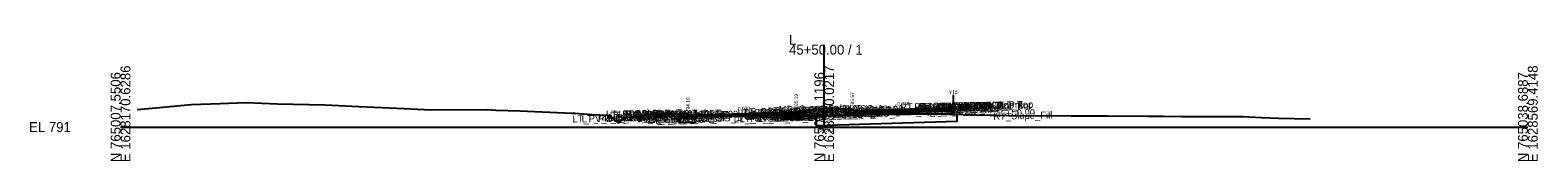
# Model space of a CAD drawing. Extents: x -26 to 4403, y -510 to 9556.
# Drawn here: x 2974.3 to 3402.8, y 5490.3 to 5526.2 of the extents above; entities that cross this region are included whole.
import ezdxf

# ---------------------------------------------------------------- set-up
doc = ezdxf.new("R2010")
doc.units = 0
for name, color, linetype in [('Default', 7, 'Continuous'), ('Exist CMT Pavement', 7, 'Continuous'), ('Exist Cross Section Cell', 7, 'Continuous'), ('Exist XS Center Line Elevation Label', 7, 'Continuous'), ('Exist XS Ground Line', 7, 'Continuous'), ('Prop CMT Conc Surface', 7, 'Continuous'), ('Prop CMT Concrete Structures', 7, 'Continuous'), ('Prop CMT Pvmt Course 1', 7, 'Continuous'), ('Prop CMT Pvmt Course 1 CG', 7, 'Continuous'), ('Prop CMT Pvmt Course 2', 7, 'Continuous'), ('Prop CMT Pvmt Course 2 Wedge', 7, 'Continuous'), ('Prop CMT Pvmt Course 3', 7, 'Continuous'), ('Prop CMT Pvmt Course 3 Wedge', 7, 'Continuous'), ('Prop CMT Pvmt Surface', 7, 'Continuous'), ('Prop CMT Shallow Undercut', 7, 'Continuous'), ('Prop CMT Shallow Undercut Boundary', 7, 'Continuous'), ('Prop CMT Shear Line', 7, 'Continuous'), ('Prop CMT Slope Grass', 7, 'Continuous'), ('Prop CMT Subgrade Earthwork', 7, 'Continuous'), ('Prop CMT Undercut Boundary', 7, 'Continuous'), ('Prop XS Hydro Elevations', 7, 'Continuous'), ('Prop XS SE Text', 7, 'Continuous'), ('Prop XS Side Slope Text', 7, 'Continuous'), ('Scratch_Level_0', 7, 'Continuous')]:
    doc.layers.add(name, color=color, linetype=linetype)

msp = doc.modelspace()

# ---------------------------------------------------------------- linework, layer by layer
at = {"layer": 'Exist CMT Pavement'}
for points in [[(3163.27, 5503.11), (3169.94, 5503.1), (3177.94, 5502.95), (3181.65, 5502.88), (3187.27, 5502.62), (3187.74, 5502.57)], [(3187.74, 5502.57), (3187.74, 5502.57)]]:
    msp.add_lwpolyline(points, dxfattribs=at)
at = {"layer": 'Exist Cross Section Cell'}
for p, q in [((3200, 5500), (3200, 5523.38)), ((3000, 5500), (3200, 5500)), ((3200, 5500), (3400, 5500))]:
    msp.add_line(p, q, dxfattribs=at)
at = {"layer": 'Exist XS Ground Line'}
msp.add_lwpolyline([(3004.68, 5504.93), (3010.05, 5505.46), (3020.08, 5506.36), (3028.3, 5506.72), (3035.75, 5506.92), (3044.61, 5506.61), (3058.06, 5506.3), (3067.85, 5505.82), (3080.6, 5505.26), (3088.2, 5504.88), (3104.22, 5504.98), (3106.66, 5504.8), (3113.61, 5504.58), (3128.27, 5503.92), (3129.17, 5503.9), (3133.98, 5503.57), (3138.5, 5503.34), (3138.99, 5503.31), (3141.39, 5501.21), (3141.81, 5501.37), (3143.72, 5502.71), (3156.98, 5503.1), (3157.8, 5503.12), (3158.63, 5503.12), (3169.94, 5503.1), (3177.94, 5502.95), (3181.65, 5502.88), (3187.27, 5502.62), (3187.74, 5502.57), (3191.86, 5502.77), (3193.36, 5502.82), (3194.29, 5502.9), (3198.94, 5503.31), (3200, 5503.31), (3207.44, 5503.37), (3215.02, 5503.58), (3221.1, 5503.65), (3224.62, 5503.68), (3231.8, 5503.7), (3247.06, 5503.34), (3248.98, 5503.33), (3252.46, 5503.3), (3270.18, 5503.19), (3280.53, 5503.16), (3291.9, 5503.1), (3296.46, 5503.07), (3301.88, 5502.98), (3314.73, 5502.94), (3319.04, 5502.97), (3324.34, 5502.71), (3329.11, 5502.51), (3338.09, 5502.33)], dxfattribs=at)
at = {"layer": 'Prop CMT Conc Surface'}
for points in [[(3156.75, 5503.78), (3151.75, 5503.88)], [(3161.25, 5503.19), (3161.25, 5503.69), (3160.75, 5503.69)], [(3163.25, 5503.33), (3161.25, 5503.19)], [(3191.25, 5504.17), (3192, 5504.19), (3192, 5504.36), (3192.76, 5504.61)], [(3208.75, 5504.7), (3208, 5504.67), (3208, 5504.84), (3207.24, 5505.09)]]:
    msp.add_lwpolyline(points, dxfattribs=at)
at = {"layer": 'Prop CMT Concrete Structures'}
for points in [[(3151.75, 5503.55), (3151.75, 5503.88)], [(3151.75, 5503.88), (3156.75, 5503.78)], [(3156.75, 5503.45), (3151.75, 5503.55)], [(3156.75, 5503.78), (3156.75, 5503.45)], [(3163.25, 5503.33), (3161.25, 5503.19), (3161.25, 5503.69), (3160.75, 5503.69)], [(3160.75, 5503.69), (3160.75, 5502.67), (3163.25, 5502.75)], [(3163.25, 5502.75), (3163.25, 5503.33)], [(3191.25, 5504.17), (3192, 5504.19), (3192, 5504.36), (3192.76, 5504.61)], [(3191.25, 5503.59), (3191.25, 5504.17)], [(3192.76, 5503.63), (3191.25, 5503.59)], [(3192.76, 5504.61), (3192.76, 5503.63)], [(3208.75, 5504.7), (3208, 5504.67), (3208, 5504.84), (3207.24, 5505.09)], [(3207.24, 5505.09), (3207.24, 5504.07)], [(3207.24, 5504.07), (3208.75, 5504.11)], [(3208.75, 5504.11), (3208.75, 5504.7)]]:
    msp.add_lwpolyline(points, dxfattribs=at)
at = {"layer": 'Prop CMT Pvmt Course 1'}
for points in [[(3191.25, 5504.17), (3163.25, 5503.33)], [(3163.25, 5503.08), (3187.74, 5503.82), (3191.25, 5503.92)], [(3163.25, 5503.33), (3163.25, 5503.08), (3163.25, 5503.08)], [(3191.25, 5503.92), (3191.25, 5504.17)], [(3208.75, 5504.7), (3236.75, 5505.54)], [(3236.75, 5505.29), (3208.75, 5504.45)], [(3208.75, 5504.45), (3208.75, 5504.7)], [(3208.75, 5504.45), (3208.75, 5504.45), (3208.75, 5504.45)]]:
    msp.add_lwpolyline(points, dxfattribs=at)
at = {"layer": 'Prop CMT Pvmt Course 1 CG'}
for points in [[(3163.25, 5502.75), (3160.25, 5502.66), (3159.91, 5502.31)], [(3159.91, 5502.31), (3163.25, 5502.41)], [(3163.25, 5502.41), (3163.25, 5502.75)], [(3191.25, 5503.59), (3193.26, 5503.65), (3193.58, 5503.32)], [(3191.25, 5503.25), (3191.25, 5503.59)], [(3193.58, 5503.32), (3191.25, 5503.25)], [(3208.75, 5504.11), (3206.74, 5504.05), (3206.4, 5503.71)], [(3206.4, 5503.71), (3208.75, 5503.78)], [(3208.75, 5503.78), (3208.75, 5504.11)]]:
    msp.add_lwpolyline(points, dxfattribs=at)
at = {"layer": 'Prop CMT Pvmt Course 2'}
for points in [[(3163.25, 5502.75), (3163.25, 5502.75), (3163.25, 5503.08), (3163.25, 5503.08)], [(3163.25, 5503.08), (3163.25, 5502.75)], [(3191.25, 5503.92), (3187.74, 5503.82)], [(3187.74, 5503.82), (3187.74, 5503.48)], [(3187.74, 5503.48), (3191.25, 5503.59)], [(3191.25, 5503.59), (3191.25, 5503.92)], [(3208.75, 5504.45), (3236.75, 5505.29)], [(3236.75, 5504.95), (3208.75, 5504.11)], [(3208.75, 5504.11), (3208.75, 5504.45)]]:
    msp.add_lwpolyline(points, dxfattribs=at)
at = {"layer": 'Prop CMT Pvmt Course 2 Wedge'}
for points in [[(3187.74, 5503.48), (3187.27, 5503.47), (3181.65, 5503.3), (3177.94, 5503.19), (3173.01, 5503.04), (3169.94, 5503.1), (3164.19, 5503.11)], [(3164.19, 5503.11), (3169.94, 5503.28)], [(3169.94, 5503.28), (3177.94, 5503.52), (3181.65, 5503.63), (3187.27, 5503.8), (3187.74, 5503.82)], [(3187.74, 5503.82), (3187.74, 5503.48), (3187.74, 5503.48)]]:
    msp.add_lwpolyline(points, dxfattribs=at)
at = {"layer": 'Prop CMT Pvmt Course 3'}
for points in [[(3163.25, 5502.75), (3163.25, 5502.75), (3163.25, 5502.41), (3163.25, 5502.41)], [(3163.25, 5502.41), (3163.25, 5502.75)], [(3191.25, 5503.59), (3187.74, 5503.48)], [(3187.74, 5503.48), (3187.74, 5503.15)], [(3187.74, 5503.15), (3191.25, 5503.25)], [(3191.25, 5503.25), (3191.25, 5503.59)], [(3208.75, 5504.11), (3236.75, 5504.95)], [(3236.75, 5504.62), (3208.75, 5503.78)], [(3208.75, 5503.78), (3208.75, 5504.11)]]:
    msp.add_lwpolyline(points, dxfattribs=at)
at = {"layer": 'Prop CMT Pvmt Course 3 Wedge'}
for points in [[(3173.01, 5503.04), (3177.94, 5503.19)], [(3187.74, 5502.57), (3187.27, 5502.62), (3181.65, 5502.88), (3177.94, 5502.95), (3173.01, 5503.04)], [(3177.94, 5503.19), (3181.65, 5503.3), (3187.27, 5503.47), (3187.74, 5503.48)], [(3187.74, 5503.48), (3187.74, 5502.57), (3187.74, 5502.57)]]:
    msp.add_lwpolyline(points, dxfattribs=at)
at = {"layer": 'Prop CMT Pvmt Surface'}
for points in [[(3191.25, 5504.17), (3163.25, 5503.33)], [(3208.75, 5504.7), (3236.75, 5505.54)]]:
    msp.add_lwpolyline(points, dxfattribs=at)
at = {"layer": 'Prop CMT Shallow Undercut'}
for points in [[(3158.91, 5502.28), (3158.91, 5501.28), (3163.25, 5501.41), (3163.25, 5502.41)], [(3187.74, 5502.57), (3187.74, 5502.15), (3197.74, 5502.45), (3197.74, 5503.2), (3194.29, 5502.9), (3193.45, 5502.85), (3192.24, 5502.78), (3191.86, 5502.77)]]:
    msp.add_lwpolyline(points, close=True, dxfattribs=at)
at = {"layer": 'Prop CMT Shallow Undercut Boundary'}
for points in [[(3158.91, 5502.28), (3158.91, 5501.28), (3163.25, 5501.41), (3163.25, 5502.41)], [(3187.74, 5502.57), (3187.74, 5502.15), (3197.74, 5502.45), (3197.74, 5503.2), (3194.29, 5502.9), (3192.61, 5502.8), (3191.86, 5502.77), (3189.8, 5502.67)]]:
    msp.add_lwpolyline(points, close=True, dxfattribs=at)
at = {"layer": 'Prop CMT Shear Line'}
msp.add_line((3236.75, 5503.53), (3236.75, 5509.12), dxfattribs=at)
at = {"layer": 'Prop CMT Slope Grass'}
for points in [[(3160.75, 5503.69), (3151.25, 5503.88), (3148.12, 5502.84)], [(3192.76, 5504.61), (3200, 5505.24)], [(3207.24, 5505.09), (3200, 5505.24)]]:
    msp.add_lwpolyline(points, dxfattribs=at)
at = {"layer": 'Prop CMT Subgrade Earthwork'}
msp.add_line((3236.75, 5504.62), (3236.75, 5503.58), dxfattribs=at)
for points in [[(3163.25, 5502.41), (3159.91, 5502.31), (3158.48, 5503.74)], [(3163.25, 5502.41), (3163.27, 5503.11)], [(3163.25, 5502.41), (3163.25, 5502.75)], [(3163.25, 5502.41), (3163.25, 5502.41)], [(3163.25, 5502.41), (3163.25, 5502.41)], [(3191.25, 5503.25), (3187.74, 5503.15)], [(3187.74, 5503.15), (3187.74, 5502.57)], [(3193.58, 5503.32), (3191.25, 5503.25)], [(3191.25, 5503.25), (3191.25, 5503.25)], [(3195.07, 5504.81), (3193.58, 5503.32)], [(3204.97, 5505.14), (3206.4, 5503.71)], [(3206.4, 5503.71), (3208.75, 5503.78)], [(3208.75, 5503.78), (3236.75, 5504.62)], [(3208.75, 5503.78), (3208.75, 5503.78)], [(3208.75, 5503.78), (3208.75, 5503.78)], [(3236.39, 5504.61), (3236.39, 5504.61)]]:
    msp.add_lwpolyline(points, dxfattribs=at)
at = {"layer": 'Prop CMT Undercut Boundary'}
msp.add_lwpolyline([(3197.74, 5503.2), (3197.74, 5500.45), (3237.75, 5501.65), (3237.75, 5503.56), (3231.8, 5503.7), (3228.21, 5503.69), (3224.62, 5503.68), (3221.1, 5503.65), (3215.02, 5503.58), (3207.44, 5503.37), (3200, 5503.31), (3198.94, 5503.31)], close=True, dxfattribs=at)

# ---------------------------------------------------------------- texts
at = {"layer": 'Default'}
msp.add_text('-', height=0.0001, dxfattribs=at).set_placement((3000, 5500))
at = {"layer": 'Exist Cross Section Cell'}
for s, p in [('L', (3190, 5523.38)), ('45+50.00 / 1', (3190, 5520.58)), ('EL 791', (2974, 5498.6))]:
    msp.add_text(s, height=2.8, dxfattribs=at).set_placement(p)
for s, p in [('N 765007.5506', (3000, 5490)), ('E 1628170.6286', (3002.8, 5490)), ('N 765023.1196', (3200, 5490)), ('E 1628370.0217', (3202.8, 5490)), ('N 765038.6887', (3400, 5490)), ('E 1628569.4148', (3402.8, 5490))]:
    msp.add_text(s, height=2.8, rotation=90, dxfattribs=at).set_placement(p)
at = {"layer": 'Exist XS Center Line Elevation Label'}
msp.add_text('794.31', height=1.2, dxfattribs=at).set_placement((3197.71, 5498.71))
at = {"layer": 'Prop XS Hydro Elevations'}
for s, rotation, p in [('794.19', 90, (3161.75, 5504.19)), ('795.19', 90, (3192.5, 5505.19)), ('795.67', 90, (3208.5, 5505.67)), ('-Y15-', 360, (3235.01, 5509.4))]:
    msp.add_text(s, height=1, rotation=rotation, dxfattribs=at).set_placement(p)
at = {"layer": 'Prop XS SE Text'}
for rotation, p in [(1.7179, (3220.79, 5506.06)), (1.7183, (3175.47, 5504.7))]:
    msp.add_text('0.030', height=1, rotation=rotation, dxfattribs=at).set_placement(p)
at = {"layer": 'Prop XS Side Slope Text'}
msp.add_text('3:1', height=1, rotation=18.4322, dxfattribs=at).set_placement((3148.7, 5503.82))
at = {"layer": 'Scratch_Level_0'}
for s, p in [('RT_Sub_Trench_Out_DLT', (3221.6, 5504.66)), ('RT_CG_Top_Face', (3225.63, 5504.75)), ('RT_CG_Top_Gut', (3226.6, 5504.27)), ('RT_PV1_OEOT', (3227.1, 5504.34)), ('RT_CG_Top_BOC', (3227.15, 5504.77)), ('RT_SDWK_In_Top', (3231.08, 5504.86)), ('RT_SDWK_In_Bot', (3231.11, 5504.53)), ('RT_SDWK_Out_Top', (3234.46, 5504.93)), ('RT_SDWK_Out_Bot', (3234.49, 5504.59)), ('RT_CSLP_Pnt', (3238.9, 5505)), ('45+50.00', (3239.33, 5505.02)), ('LT_PV_Sub_Tie_Out', (3128.49, 5501.27)), ('LT_PV_OEEOP_EG', (3131.09, 5501.32)), ('45+50.00', (3136.82, 5501.46)), ('LT_SDWK_Out_Top', (3138.01, 5502.61)), ('LT_SDWK_Out_Bot', (3138.04, 5502.27)), ('LT_Slope_Fill', (3138.66, 5501.65)), ('LT_Sub_Trench_Out_DLT', (3139.08, 5502.35)), ('LT_CSLP_Pnt', (3141.45, 5502.68)), ('45+50.00', (3142.17, 5501.96)), ('LT_SDWK_In_Top', (3144.63, 5502.54)), ('LT_SDWK_In_Bot', (3144.66, 5502.21)), ('LT_CG1_Shelf_Out', (3146.82, 5501.39)), ('LT_CG_Top_Face', (3148.53, 5502.44)), ('LT_CG_Top_BOC', (3149.05, 5502.46)), ('LT_CG_Bot_BOC', (3149.09, 5501.44)), ('LT_Sub_OEOT_CG_1', (3149.49, 5501.14)), ('LT_CG_Top_Gut', (3149.51, 5501.96)), ('LT_Sub_OEOP', (3150.04, 5501.12)), ('LT_Sub_OEEOP', (3152.48, 5501.2)), ('LT_PV2_OEEOP', (3152.58, 5501.87)), ('LT_PV3_OEEOP', (3152.58, 5501.53)), ('45+50.00', (3152.9, 5502.58)), ('LT_CG_Bot_IE', (3153.19, 5501.55)), ('LT_Sub_OEOT', (3153.35, 5501.22)), ('LT_PV2_OEOT', (3153.44, 5501.88)), ('LT_PV3_OEOT', (3153.44, 5501.55)), ('LT_PV1_OEOT', (3154.01, 5502.15)), ('45+50.00', (3155.28, 5502.11)), ('45+50.00', (3164.37, 5502.43)), ('LT_PV_Sub_Tie_In', (3174.33, 5501.3)), ('LT_CG_Top_Face_Med', (3175.39, 5503.03)), ('LT_PV_IEEOP_EG', (3175.95, 5501.33)), ('LT_CG_Top_Gut_Med', (3176.37, 5502.88)), ('LT_CG_Top_BOC_Med', (3177.18, 5503.3)), ('LT_CG_Bot_BOC_Med', (3177.21, 5502.32)), ('LT_CG_Bot_IE_Med', (3177.34, 5502.31)), ('LT_Sub_IEEOP', (3177.62, 5501.95)), ('LT_PV2_IEEOP', (3177.71, 5502.62)), ('LT_PV3_IEEOP', (3177.71, 5502.28)), ('LT_Sub_IEOT_CG_1', (3178.14, 5501.99)), ('LT_CG1_Shelf_In', (3181.46, 5502.41)), ('LT_Sub_PGL', (3182.39, 5502.08)), ('LT_PV2_PGL', (3182.48, 5502.75)), ('LT_PV3_PGL', (3182.48, 5502.41)), ('LT_PV1_PGL', (3183.05, 5503.01)), ('LT_Sub_DLT_In', (3184.04, 5503.59)), ('LT_Sub_IEOP', (3184.36, 5502.14)), ('45+50.00', (3185.12, 5503.05)), ('45+50.00', (3185.51, 5503.31)), ('45+50.00', (3186.54, 5503.52)), ('MD_Crown Point', (3187.09, 5503.98)), ('RT_CG_Top_Face_Med', (3191.34, 5503.51)), ('RT_CG_Top_BOC_Med', (3191.61, 5503.78)), ('RT_CG_Bot_BOC_Med', (3191.64, 5502.75)), ('RT_CG_Top_Gut_Med', (3192.32, 5503.36)), ('RT_Sub_DLT_In', (3193.89, 5503.91)), ('RT_CG_Bot_IE_Med', (3194.79, 5502.83)), ('RT_CG1_Shelf_In', (3194.89, 5502.81)), ('RT_Sub_IEOT_CG_1', (3195.59, 5502.52)), ('RT_Sub_IEOP', (3197.13, 5502.52)), ('RT_Sub_OEEOP', (3197.94, 5502.56)), ('RT_PV2_OEEOP', (3198.03, 5503.23)), ('RT_PV3_OEEOP', (3198.03, 5502.9)), ('RT_Sub_IEEOP', (3198.58, 5502.58)), ('RT_PV2_IEEOP', (3198.68, 5503.24)), ('45+50.00', (3199.72, 5503.97)), ('RT_Sub_PGL', (3199.84, 5502.6)), ('RT_PV2_PGL', (3199.94, 5503.27)), ('RT_PV1_PGL', (3200.5, 5503.53)), ('45+50.00', (3201.74, 5503.55)), ('45+50.00', (3211.35, 5503.84)), ('RT_Sub_OEOT_CG_1', (3222.59, 5503.33)), ('RT_CG1_Shelf_Out', (3225.92, 5503.76)), ('RT_CG_Bot_IE', (3226.28, 5503.74)), ('RT_Sub_OEOT', (3226.44, 5503.41)), ('RT_PV2_OEOT', (3226.54, 5504.08)), ('RT_PV3_OEOT', (3226.54, 5503.74)), ('RT_CG_Bot_BOC', (3227.18, 5503.78)), ('RT_Sub_OEOP', (3229.8, 5503.51)), ('RT_Slope_Fill', (3248.05, 5502.08)), ('45+50.00', (3248.71, 5502.84))]:
    msp.add_text(s, height=2, rotation=1.1458, dxfattribs=at).set_placement(p)

doc.saveas('drawing.dxf')
